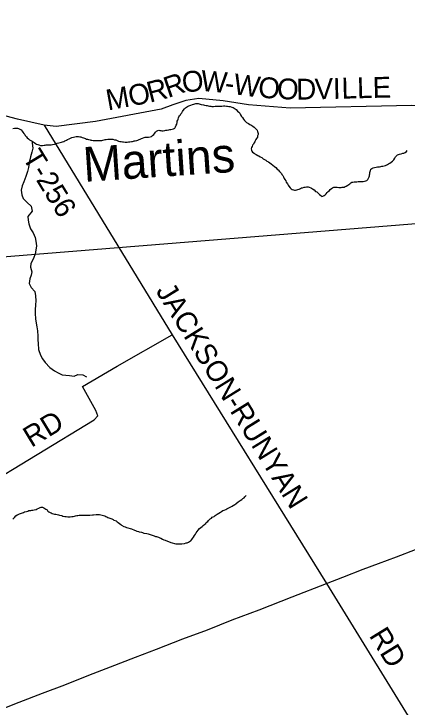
# Model space of a CAD drawing. Extents: x 0 to 1064, y 0 to 440.
# Drawn here: x 350.49 to 367.67, y 49.63 to 79.88 of the extents above; entities that cross this region are included whole.
import ezdxf

# ---------------------------------------------------------------- set-up
doc = ezdxf.new("R2010")
doc.units = 0
for name, color, linetype in [('GM_X_County_Road', 7, 'Continuous'), ('GM_X_County_Road_Text', 7, 'Continuous'), ('GM_X_Minor_River', 7, 'Continuous'), ('GM_X_Minor_River_Text', 7, 'Continuous'), ('GM_X_Rail_Line', 7, 'Continuous'), ('GM_X_State_Route', 7, 'Continuous'), ('GM_X_Township_Road', 7, 'Continuous'), ('GM_X_Township_Road_Text', 7, 'Continuous')]:
    doc.layers.add(name, color=color, linetype=linetype)

msp = doc.modelspace()

# ---------------------------------------------------------------- linework, layer by layer
at = {"layer": 'GM_X_County_Road'}
msp.add_lwpolyline([(374.507, 71.33), (372.27, 72.9), (368.291, 75.769), (368.159, 75.856), (367.867, 75.885), (362.558, 75.761), (360.734, 75.905), (359.635, 76.08), (358.571, 76.181), (357.992, 76.105), (357.429, 75.907), (356.927, 75.727), (354.046, 75.188), (352.338, 74.965), (351.809, 75.028), (350.645, 75.289), (348.214, 75.929), (348.075, 76.096), (347.933, 76.267), (345.702, 81.875)], dxfattribs=at)
at = {"layer": 'GM_X_Minor_River'}
for points in [[(353.572, 74.458), (353.621, 74.439), (353.663, 74.419), (353.705, 74.412), (353.753, 74.393), (353.814, 74.379), (353.856, 74.366), (353.899, 74.365), (353.947, 74.358), (354.008, 74.35), (354.087, 74.355), (354.136, 74.353), (354.191, 74.352), (354.239, 74.351), (354.288, 74.356), (354.331, 74.361), (354.374, 74.372), (354.429, 74.383), (354.478, 74.394), (354.521, 74.405), (354.588, 74.409), (354.649, 74.414), (354.698, 74.419), (354.746, 74.412), (354.807, 74.41), (354.886, 74.39), (354.94, 74.377), (354.994, 74.351), (355.055, 74.331), (355.121, 74.317), (355.17, 74.304), (355.23, 74.29), (355.279, 74.289), (355.346, 74.282), (355.388, 74.281), (355.443, 74.285), (355.492, 74.29), (355.553, 74.295), (355.62, 74.305), (355.663, 74.317), (355.706, 74.322), (355.749, 74.333), (355.791, 74.338), (355.853, 74.355), (355.908, 74.371), (355.963, 74.394), (356.006, 74.412), (356.062, 74.441), (356.111, 74.458), (356.178, 74.48), (356.221, 74.498), (356.264, 74.503), (356.331, 74.501), (356.374, 74.506), (356.435, 74.511), (356.496, 74.534), (356.54, 74.569), (356.602, 74.61), (356.64, 74.676), (356.678, 74.724), (356.721, 74.765), (356.777, 74.794), (356.819, 74.799), (356.868, 74.792), (356.91, 74.785), (356.953, 74.778), (357.008, 74.783), (357.081, 74.793), (357.13, 74.798), (357.185, 74.809), (357.252, 74.825), (357.295, 74.837), (357.35, 74.841), (357.405, 74.852), (357.46, 74.863), (357.516, 74.892), (357.554, 74.952), (357.58, 75.018), (357.599, 75.072), (357.613, 75.133), (357.627, 75.2), (357.646, 75.248), (357.666, 75.29), (357.679, 75.338), (357.699, 75.386), (357.724, 75.434), (357.762, 75.476), (357.781, 75.518), (357.819, 75.56), (357.851, 75.62), (357.882, 75.668), (357.939, 75.739), (357.989, 75.787), (358.032, 75.816), (358.075, 75.839), (358.137, 75.862), (358.18, 75.879), (358.223, 75.897), (358.284, 75.919), (358.346, 75.942), (358.389, 75.959)], [(358.389, 75.959), (358.438, 75.97), (358.486, 75.969), (358.541, 75.962), (358.583, 75.949), (358.626, 75.942), (358.668, 75.928), (358.777, 75.908), (358.819, 75.9), (358.886, 75.887), (358.928, 75.88), (358.977, 75.866), (359.031, 75.859), (359.092, 75.851), (359.134, 75.844), (359.201, 75.843), (359.275, 75.847), (359.348, 75.851), (359.409, 75.85), (359.451, 75.855), (359.506, 75.853), (359.573, 75.858), (359.646, 75.862), (359.701, 75.861), (359.768, 75.853), (359.823, 75.852), (359.883, 75.838), (359.938, 75.831), (360.004, 75.811), (360.065, 75.791), (360.106, 75.76), (360.154, 75.734), (360.196, 75.709), (360.261, 75.635), (360.315, 75.591), (360.351, 75.547), (360.392, 75.479), (360.432, 75.399), (360.468, 75.356), (360.521, 75.288), (360.556, 75.226), (360.597, 75.195), (360.651, 75.139), (360.741, 75.094), (360.789, 75.056), (360.831, 75.037), (360.885, 75.012), (360.927, 74.98), (360.981, 74.942), (361.034, 74.886), (361.064, 74.843), (361.111, 74.799), (361.134, 74.75), (361.151, 74.707), (361.156, 74.658), (361.155, 74.616), (361.135, 74.556), (361.122, 74.507), (361.084, 74.435), (361.052, 74.393), (361.02, 74.333), (361.007, 74.291), (360.975, 74.237), (360.956, 74.189), (360.918, 74.147), (360.893, 74.093), (360.867, 74.051), (360.854, 73.997), (360.864, 73.936), (360.875, 73.887), (360.917, 73.849), (360.977, 73.799), (361.018, 73.768), (361.067, 73.749), (361.144, 73.698), (361.187, 73.691), (361.247, 73.647), (361.313, 73.609), (361.372, 73.559), (361.432, 73.521), (361.486, 73.495), (361.54, 73.457), (361.606, 73.419), (361.672, 73.375), (361.732, 73.331), (361.804, 73.281), (361.875, 73.224), (361.929, 73.174), (361.988, 73.106), (362.036, 73.069), (362.083, 73.007), (362.125, 72.969), (362.172, 72.919), (362.195, 72.876), (362.237, 72.833), (362.272, 72.771), (362.301, 72.703), (362.33, 72.648), (362.365, 72.592), (362.382, 72.537), (362.434, 72.457)], [(350.436, 74.88), (350.509, 74.891), (350.558, 74.889), (350.607, 74.888), (350.649, 74.887), (350.691, 74.874), (350.752, 74.848), (350.806, 74.817), (350.853, 74.767), (350.882, 74.724), (350.923, 74.662), (350.959, 74.618), (350.982, 74.569), (351.036, 74.519), (351.071, 74.476), (351.125, 74.426), (351.172, 74.388), (351.226, 74.35), (351.28, 74.319), (351.37, 74.262), (351.43, 74.224), (351.478, 74.198), (351.532, 74.179), (351.581, 74.16), (351.647, 74.14), (351.69, 74.139), (351.738, 74.131), (351.805, 74.148), (351.848, 74.153), (351.897, 74.158), (351.952, 74.163), (352.001, 74.162), (352.055, 74.16), (352.123, 74.171), (352.172, 74.182), (352.257, 74.192), (352.318, 74.215), (352.374, 74.232), (352.453, 74.254), (352.515, 74.271), (352.564, 74.288), (352.613, 74.299), (352.668, 74.316), (352.717, 74.339), (352.779, 74.374), (352.835, 74.403), (352.902, 74.432), (352.958, 74.461), (353.019, 74.49), (353.087, 74.506), (353.154, 74.517), (353.203, 74.528), (353.258, 74.527), (353.313, 74.531), (353.367, 74.518), (353.416, 74.511), (353.476, 74.485), (353.53, 74.471), (353.572, 74.458)], [(351.28, 74.319), (351.289, 74.238), (351.309, 74.018), (351.275, 73.848), (351.216, 73.643), (351.17, 73.449), (351.127, 73.17), (351.081, 73.006), (351.01, 72.789), (350.92, 72.553), (350.855, 72.372), (350.803, 72.19), (350.829, 71.989), (350.899, 71.829), (351.067, 71.649), (351.247, 71.494), (351.285, 71.274), (351.098, 71.04), (351.107, 70.882), (351.146, 70.711), (351.209, 70.496), (351.328, 70.33), (351.416, 70.127), (351.449, 69.962), (351.475, 69.761), (351.447, 69.573), (351.42, 69.403), (351.348, 69.198), (351.234, 68.993), (351.219, 68.823), (351.27, 68.627), (351.248, 68.475), (351.178, 68.318), (351.156, 68.118), (351.244, 67.946), (351.406, 67.772), (351.438, 67.571), (351.44, 67.364), (351.437, 67.181), (351.42, 66.969), (351.417, 66.811), (351.437, 66.573), (351.464, 66.384), (351.491, 66.219), (351.524, 66.042), (351.532, 65.81), (351.535, 65.652), (351.544, 65.494), (351.569, 65.238), (351.65, 64.986), (351.744, 64.82), (351.857, 64.666), (352.061, 64.449), (352.26, 64.305), (352.429, 64.211), (352.592, 64.135), (352.763, 64.119), (352.915, 64.092), (353.116, 64.07), (353.277, 64.146), (353.496, 64.129), (353.653, 64.035)], [(367.404, 73.778), (367.472, 73.795), (367.521, 73.806), (367.582, 73.829), (367.638, 73.87), (367.67, 73.912)], [(362.434, 72.457), (362.47, 72.407), (362.505, 72.358), (362.558, 72.284), (362.606, 72.246), (362.648, 72.221), (362.702, 72.195), (362.75, 72.182), (362.793, 72.181), (362.854, 72.198), (362.897, 72.209), (362.952, 72.232), (363.002, 72.261), (363.045, 72.284), (363.094, 72.295), (363.167, 72.312), (363.21, 72.323), (363.271, 72.333), (363.338, 72.326), (363.387, 72.312), (363.453, 72.287), (363.495, 72.267), (363.537, 72.248), (363.609, 72.198), (363.668, 72.135), (363.722, 72.11), (363.788, 72.047), (363.841, 71.997), (363.889, 71.954), (363.943, 71.916), (363.986, 71.921), (364.035, 71.95), (364.085, 71.985), (364.134, 72.033), (364.178, 72.081), (364.222, 72.128), (364.272, 72.176), (364.31, 72.223), (364.359, 72.253), (364.402, 72.282), (364.464, 72.311), (364.519, 72.316), (364.574, 72.32), (364.616, 72.313), (364.677, 72.306), (364.726, 72.304), (364.78, 72.303), (364.829, 72.314), (364.909, 72.324), (364.952, 72.342), (364.995, 72.359), (365.075, 72.399), (365.124, 72.429), (365.156, 72.47), (365.205, 72.5), (365.249, 72.529), (365.292, 72.54), (365.347, 72.551), (365.407, 72.549), (365.475, 72.554), (365.523, 72.559), (365.578, 72.564), (365.627, 72.569), (365.7, 72.567), (365.743, 72.566), (365.81, 72.576), (365.859, 72.593), (365.908, 72.61), (365.952, 72.652), (365.978, 72.712), (366.009, 72.766), (366.017, 72.808), (366.024, 72.857), (366.031, 72.905), (366.038, 72.954), (366.046, 73.008), (366.059, 73.051), (366.079, 73.099), (366.128, 73.134), (366.184, 73.157), (366.245, 73.174), (366.306, 73.185), (366.373, 73.201), (366.453, 73.211), (366.514, 73.216), (366.557, 73.227), (366.605, 73.232), (366.667, 73.255), (366.716, 73.266), (366.802, 73.306), (366.852, 73.336), (366.907, 73.365), (366.963, 73.412), (367.019, 73.459), (367.081, 73.512), (367.132, 73.578), (367.164, 73.638), (367.195, 73.692), (367.245, 73.727), (367.331, 73.762), (367.404, 73.778)], [(355.623, 57.402), (355.756, 57.356), (355.804, 57.337), (355.864, 57.311), (355.925, 57.298), (355.967, 57.284), (356.058, 57.258), (356.106, 57.245), (356.161, 57.225), (356.288, 57.198), (356.348, 57.184), (356.397, 57.171), (356.481, 57.144), (356.529, 57.125), (356.62, 57.098), (356.668, 57.079), (356.717, 57.066), (356.801, 57.039), (356.856, 57.02), (356.904, 57), (356.976, 56.962), (357.036, 56.93), (357.096, 56.911), (357.199, 56.872), (357.247, 56.852), (357.343, 56.814), (357.398, 56.8), (357.507, 56.773), (357.555, 56.76), (357.671, 56.751), (357.713, 56.75), (357.768, 56.755), (357.817, 56.76), (357.939, 56.775), (358.013, 56.791), (358.055, 56.802), (358.111, 56.832), (358.166, 56.855), (358.216, 56.884), (358.26, 56.937), (358.285, 56.991), (358.336, 57.051), (358.38, 57.117), (358.418, 57.171), (358.45, 57.231), (358.5, 57.29), (358.544, 57.356), (358.6, 57.416), (358.65, 57.469), (358.706, 57.516), (358.762, 57.558), (358.824, 57.611), (358.868, 57.646), (358.893, 57.688), (358.961, 57.735), (358.993, 57.777), (359.068, 57.842), (359.117, 57.871), (359.155, 57.913), (359.241, 57.953), (359.284, 57.995), (359.371, 58.042), (359.439, 58.095), (359.507, 58.136), (359.563, 58.171), (359.618, 58.206), (359.668, 58.229), (359.742, 58.258), (359.785, 58.281), (359.908, 58.333), (359.964, 58.374), (360.025, 58.403), (360.075, 58.438), (360.118, 58.461), (360.192, 58.514), (360.279, 58.579), (360.323, 58.614), (360.372, 58.65), (360.44, 58.691), (360.49, 58.726), (360.54, 58.767), (360.583, 58.803), (360.633, 58.856)], [(350.441, 57.825), (350.51, 57.896), (350.567, 57.968), (350.629, 58.015), (350.678, 58.038), (350.733, 58.061), (350.776, 58.078), (350.905, 58.124), (350.949, 58.147), (351.04, 58.169), (351.102, 58.186), (351.145, 58.203), (351.23, 58.213), (351.279, 58.224), (351.322, 58.229), (351.371, 58.234), (351.462, 58.25), (351.506, 58.274), (351.574, 58.314), (351.629, 58.337), (351.684, 58.348), (351.745, 58.347), (351.793, 58.327), (351.847, 58.302), (351.877, 58.259), (351.937, 58.233), (351.978, 58.183), (352.02, 58.152), (352.074, 58.12), (352.116, 58.101), (352.164, 58.075), (352.261, 58.055), (352.316, 58.041), (352.443, 58.014), (352.485, 58.007), (352.576, 57.986), (352.63, 57.967), (352.709, 57.947), (352.776, 57.939), (352.842, 57.931), (352.885, 57.93), (352.952, 57.935), (353.019, 57.939), (353.074, 57.95), (353.129, 57.961), (353.178, 57.972), (353.233, 57.983), (353.276, 57.988), (353.343, 57.998), (353.398, 58.003), (353.441, 58.008), (353.575, 58.011), (353.63, 58.01), (353.745, 58.007), (353.806, 58.011), (353.922, 58.015), (353.965, 58.026), (354.081, 58.029), (354.123, 58.034), (354.233, 58.032), (354.293, 58.018), (354.342, 58.005), (354.402, 57.985), (354.463, 57.971), (354.505, 57.952), (354.547, 57.933), (354.589, 57.907), (354.631, 57.894), (354.679, 57.875), (354.722, 57.862), (354.764, 57.842), (354.818, 57.817), (354.86, 57.785), (354.95, 57.753), (354.998, 57.715), (355.046, 57.678), (355.106, 57.646), (355.153, 57.596), (355.195, 57.571), (355.285, 57.514), (355.346, 57.494), (355.406, 57.468), (355.466, 57.449), (355.569, 57.422), (355.623, 57.402)]]:
    msp.add_lwpolyline(points, dxfattribs=at)
at = {"layer": 'GM_X_Rail_Line'}
msp.add_lwpolyline([(294.878, 64.688), (295.462, 64.818), (295.993, 64.914), (296.456, 64.984), (296.949, 65.05), (297.395, 65.101), (298.637, 65.203), (300.032, 65.313), (301.845, 65.455), (308.155, 65.944), (313.085, 66.333), (315.754, 66.545), (319.164, 66.817), (322.97, 67.113), (325.111, 67.285), (328.704, 67.57), (338.651, 68.362), (347.277, 69.057), (351.435, 69.397), (364.628, 70.454), (374.547, 71.26), (377.035, 71.469), (383.382, 71.976), (390.331, 72.542)], dxfattribs=at)
at = {"layer": 'GM_X_State_Route'}
msp.add_lwpolyline([(345.62, 47.878), (346.678, 48.282), (347.286, 48.52), (347.579, 48.634), (348.671, 49.054), (349.782, 49.485), (350.72, 49.841), (351.738, 50.233), (352.713, 50.607), (353.768, 51.027), (354.706, 51.39), (355.798, 51.81), (356.711, 52.161), (357.865, 52.603), (358.939, 53.005), (360.025, 53.43), (361.203, 53.878), (362.647, 54.446), (364.147, 55.024), (364.856, 55.302), (365.739, 55.642), (366.417, 55.891), (367.195, 56.191), (368.034, 56.502)], dxfattribs=at)
at = {"layer": 'GM_X_Township_Road'}
for points in [[(351.809, 75.028), (357.399, 65.88), (364.147, 55.024)], [(355.005, 64.503), (357.399, 65.88)], [(344.022, 56.108), (353.993, 62.171), (354.148, 62.333), (354.072, 62.577), (353.48, 63.625), (355.003, 64.501), (355.005, 64.503)], [(364.147, 55.024), (364.147, 55.024), (368.532, 47.905), (372.582, 41.512)]]:
    msp.add_lwpolyline(points, dxfattribs=at)

# ---------------------------------------------------------------- texts
at = {"layer": 'GM_X_County_Road_Text'}
for s, rotation, p in [('R', 18.8322, (357.221, 76.207)), ('O', 6.1608, (357.876, 76.437)), ('W', 355.1277, (358.625, 76.522)), ('W', 352.3933, (360.038, 76.382)), ('O', 10.5522, (355.573, 75.84)), ('R', 14.3456, (356.424, 76)), ('O', 355.3905, (361.133, 76.237)), ('O', 357.5418, (361.968, 76.17)), ('D', 0.9163, (362.826, 76.135)), ('V', 1.4385, (363.635, 76.148)), ('I', 1.4364, (364.434, 76.168)), ('L', 1.436, (364.808, 76.178)), ('L', 1.436, (365.487, 76.195)), ('E', 1.436, (366.167, 76.212)), ('M', 10.3344, (354.599, 75.662)), ('-', 352.0598, (359.662, 76.434))]:
    msp.add_text(s, height=0.909, rotation=rotation, dxfattribs=at).set_placement(p)
at = {"layer": 'GM_X_Minor_River_Text'}
msp.add_text('Martins', height=1.5151, rotation=3.8254, dxfattribs=at).set_placement((353.557, 72.547))
at = {"layer": 'GM_X_Township_Road_Text'}
for s, height, rotation, p in [('T-256', 0.9091, 301.4426, (350.837, 73.62)), ('JACKSON-RUNYAN', 0.90909, 301.7903, (356.664, 67.786)), ('RD', 0.9091, 31.2176, (351.251, 60.936)), ('RD', 0.9091, 301.6378, (365.981, 52.751))]:
    msp.add_text(s, height=height, rotation=rotation, dxfattribs=at).set_placement(p)

doc.saveas('drawing.dxf')
